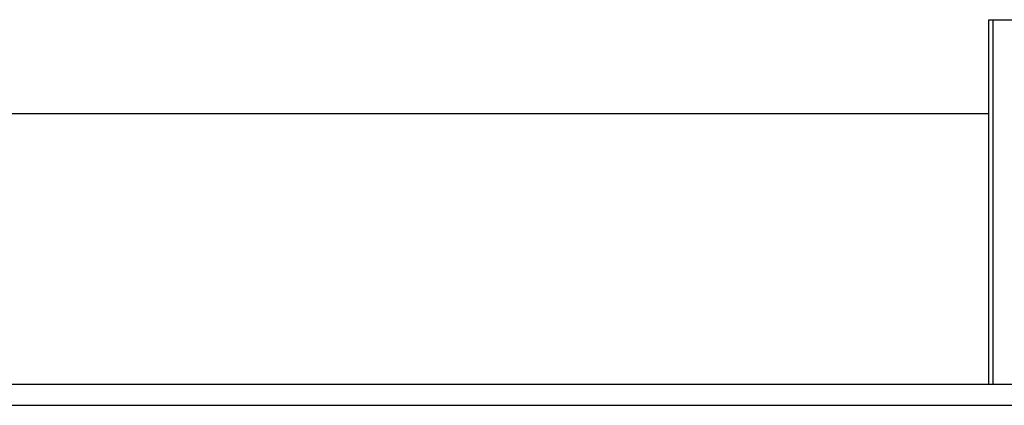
# Model space of a CAD drawing. Header units: millimetres. Extents: x -386 to 3135, y -1989 to 860.
# Tile 359 of 596: x 1680.27 to 1703.9, y -1575.5 to -1566.25. Entities that reach past the tile are written whole.
import ezdxf

# ---------------------------------------------------------------- set-up
doc = ezdxf.new("R2010")
doc.units = ezdxf.units.MM
doc.layers.get('0').update_dxf_attribs({"linetype": 'CONTINUOUS'})

msp = doc.modelspace()

# ---------------------------------------------------------------- linework, layer by layer
at = {"linetype": 'Continuous'}
for p, q in [((1703.533, -1574.999), (1703.533, -1566.249)), ((1703.533, -1566.249), (1703.633, -1566.249)), ((1703.633, -1574.999), (1703.633, -1566.249)), ((1703.633, -1566.249), (1705.433, -1566.249)), ((1619.389, -1568.499), (1703.533, -1568.499)), ((1879.058, -1574.999), (1615.883, -1574.999))]:
    msp.add_line(p, q, dxfattribs=at)
msp.add_line((1527.883, -1575.499), (2369.883, -1575.499))

doc.saveas('drawing.dxf')
